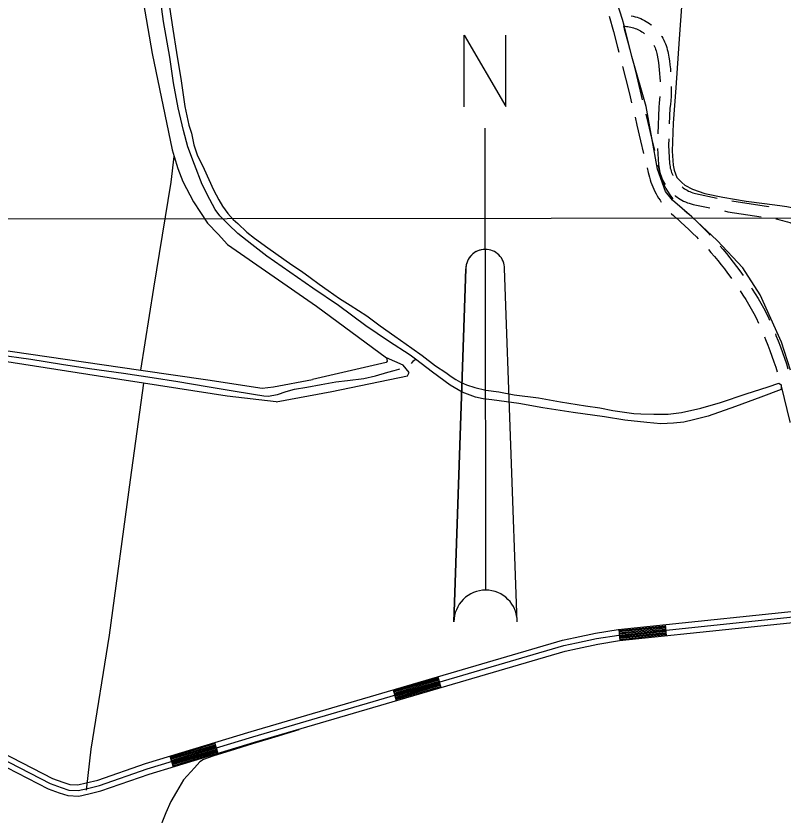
# Model space of a CAD drawing. Extents: x 3297735 to 3335592, y 670436 to 695807.
# Drawn here: x 3325207 to 3327267, y 689386 to 691531 of the extents above; entities that cross this region are included whole.
import ezdxf

# ---------------------------------------------------------------- set-up
doc = ezdxf.new("R2010")
doc.units = 0
for name, color, linetype in [('V-ANNO-SYMB', 7, 'Continuous'), ('V-DTCH-CNTR', 7, 'Continuous'), ('V-GRID-MAJR', 7, 'Continuous'), ('V-ROAD-CNTR', 7, 'Continuous'), ('V-SITE-OTLN', 7, 'Continuous'), ('V-TOPO-SHOR', 7, 'Continuous')]:
    doc.layers.add(name, color=color, linetype=linetype)

msp = doc.modelspace()

# ---------------------------------------------------------------- linework, layer by layer
at = {"layer": 'V-ANNO-SYMB'}
for p, q in [((3326467, 690904.7), (3326466.7, 691229.7)), ((3326467, 690904.7), (3326468, 689989.7)), ((3326467, 690904.7), (3326468, 689989.7)), ((3326383.1, 689904.7), (3326415.1, 690852.7)), ((3326415.1, 690852.7), (3326383.1, 689904.7)), ((3326553.1, 689904.8), (3326519.1, 690852.8))]:
    msp.add_line(p, q, dxfattribs=at)
msp.add_lwpolyline([(3326410.7, 691287.7), (3326410.5, 691479.7), (3326522.7, 691287.8), (3326522.5, 691479.8)], dxfattribs=at)
for centre, radius, start, end in [((3326467.1, 690852.7), 52, 90.055, 180.0583), ((3326467.1, 690852.7), 52, 90.0616, 180.0583), ((3326467.1, 690852.7), 52, 0.0583, 90.0616), ((3326468.1, 689904.7), 85, 90.0583, 180.0583), ((3326468.1, 689904.7), 85, 90.0583, 180.0583), ((3326468.1, 689904.7), 85, 0.0583, 90.0583), ((3326468.1, 689904.7), 85, 0.0583, 90.0583)]:
    msp.add_arc(centre, radius, start, end, dxfattribs=at)
at = {"layer": 'V-DTCH-CNTR'}
for points in [[(3324810.1, 691847.9), (3324928.5, 691833), (3325392.1, 691760.6), (3325499.7, 691740.6), (3325515.6, 691734.2), (3325521.9, 691726.1), (3325573.2, 691430.5), (3325626.3, 691171.8), (3325631.8, 691154), (3325641.8, 691121.7), (3325655.6, 691087.2), (3325684.2, 691031.9), (3325721.7, 690974.8), (3325750.3, 690945.5), (3325775.5, 690918.1), (3326014.2, 690751.7), (3326202.3, 690613.5), (3326203.9, 690604.7), (3326201.2, 690600.5), (3326003.4, 690555.6)], [(3325542.8, 690580.2), (3325577.2, 690800), (3325623.8, 691084.9), (3325631.8, 691154)], [(3325905.5, 690494.8), (3325773.8, 690510.3), (3325549.7, 690545.4), (3325486, 690555.3), (3325141.7, 690609), (3324831.9, 690660.1), (3324630.6, 690685.4), (3324422.1, 690719), (3323989.8, 690785.9), (3323599.5, 690847.1), (3323140.6, 690917.3), (3323115.3, 690921.3), (3323073, 690660.2), (3323064.2, 690592.1)], [(3324636.5, 690722.6), (3324787.1, 690693.6), (3325141.5, 690638.2), (3325542.8, 690580.2), (3325722.1, 690554.3), (3325867.9, 690531.8), (3325898.4, 690535.2), (3326003.4, 690555.6)], [(3325905.5, 690494.8), (3326055, 690522.9), (3326258.7, 690565.2), (3326263.2, 690574.2), (3326247.1, 690593.6), (3326202.3, 690613.5)], [(3325549.7, 690545.4), (3325513.5, 690285.9), (3325457.1, 689869.1)], [(3325457.1, 689869.1), (3325408.3, 689562.5), (3325395.6, 689452.6)]]:
    msp.add_lwpolyline(points, dxfattribs=at)
at = {"layer": 'V-GRID-MAJR'}
msp.add_lwpolyline([(3301853.1, 690965.8), (3302673.5, 690966.2), (3305673.7, 690968.2), (3310110.3, 690971.5), (3313525.5, 690974.4), (3317355.7, 690978.1), (3321058.1, 690982), (3323164.5, 690984.4), (3326643.7, 690988.7), (3330122.8, 690993.3), (3332835.9, 690997.1), (3333379.4, 690997.9)], dxfattribs=at)
at = {"layer": 'V-ROAD-CNTR'}
for p, q in [((3326949.8, 689897), (3326953, 689867.2)), ((3326825.5, 689884), (3326828.6, 689854.2)), ((3326339.7, 689757), (3326348.1, 689728.3)), ((3326219.7, 689721.9), (3326228.2, 689693.1)), ((3325740.1, 689580.3), (3325748.8, 689551.6)), ((3325620.4, 689544.1), (3325629.1, 689515.4))]:
    msp.add_line(p, q, dxfattribs=at)
for points in [[(3326800.2, 691530.9), (3326811.4, 691489.2), (3326822.4, 691447.5), (3326825.8, 691434.3)], [(3326859.1, 691531.8), (3326864.3, 691530.7), (3326869.5, 691529.4), (3326874.7, 691527.8), (3326879.8, 691526.1), (3326884.8, 691524.1), (3326889.7, 691521.9), (3326894.5, 691519.5), (3326899.1, 691516.8), (3326903.7, 691514), (3326908.2, 691511), (3326912.5, 691507.8), (3326913.6, 691506.9)], [(3326838.3, 691504.9), (3326840.4, 691496.9), (3326851.4, 691455.1), (3326854.8, 691442)], [(3326839.1, 691504.6), (3326841.9, 691504), (3326846.2, 691503.3), (3326849.7, 691502.9), (3326853.6, 691502.3), (3326857.6, 691501.4), (3326861.6, 691500.5), (3326865.4, 691499.3), (3326869.3, 691498), (3326873.1, 691496.4), (3326876.8, 691494.8), (3326880.4, 691493), (3326883.9, 691491), (3326887.4, 691488.8), (3326890.7, 691486.6), (3326894, 691484.1), (3326894.7, 691483.6)], [(3326940.2, 691477.3), (3326941.1, 691476), (3326943.8, 691471.4), (3326946.4, 691466.6), (3326948.7, 691461.8), (3326950.8, 691456.9), (3326952.7, 691451.8), (3326954.4, 691446.7), (3326955.8, 691441.6), (3326957.1, 691436.3), (3326958, 691431.3), (3326959.9, 691421), (3326961.5, 691410.5), (3326962.9, 691399.9), (3326964.1, 691389.4), (3326964.8, 691381.4)], [(3326919.7, 691452.8), (3326921.4, 691449.4), (3326923, 691445.6), (3326924.4, 691441.8), (3326925.7, 691438), (3326926.8, 691434.1), (3326927.7, 691430.1), (3326928.5, 691425.9), (3326930.3, 691416), (3326931.8, 691406.1), (3326933.2, 691396.3), (3326934.3, 691386.4), (3326935.2, 691376.5), (3326935.8, 691366.5), (3326936.3, 691356.6), (3326936.3, 691354.8)], [(3326835.7, 691395.5), (3326843.7, 691363.9), (3326854.1, 691322), (3326859.8, 691298.5)], [(3326864.7, 691403.3), (3326872.8, 691371.2), (3326883.2, 691329.2), (3326888.8, 691306.2)], [(3326966.5, 691341.5), (3326966.5, 691336.4), (3326966.3, 691325.8), (3326965.8, 691315.2), (3326965.1, 691304.6), (3326964.1, 691294), (3326963, 691284.1), (3326961.3, 691241.6)], [(3326935.7, 691314.8), (3326935.2, 691306.9), (3326934.3, 691297), (3326933.1, 691286.4), (3326930.2, 691215)], [(3326898.2, 691267.3), (3326903.5, 691245), (3326913.3, 691203), (3326921.2, 691170)], [(3326869.2, 691259.6), (3326874.3, 691238.2), (3326884.1, 691196.1), (3326892.2, 691162.3)], [(3326959.6, 691201.7), (3326958.9, 691184.6), (3326962.2, 691135), (3326962.6, 691130.9), (3326963.2, 691126.9), (3326964, 691122.9), (3326965, 691118.9), (3326966.1, 691115), (3326967.4, 691111.2), (3326968.9, 691107.4), (3326970.6, 691103.7), (3326970.9, 691103.2)], [(3326929.5, 691175.1), (3326932.3, 691132.4), (3326932.8, 691127), (3326933.6, 691121.7), (3326934.7, 691116.4), (3326936, 691111.1), (3326937.5, 691105.9), (3326939.3, 691100.8), (3326941.3, 691095.7), (3326943.5, 691090.8), (3326946, 691086), (3326948.6, 691081.2), (3326950.2, 691078.6)], [(3326901.6, 691123.4), (3326904.6, 691111.1), (3326906.1, 691104.8), (3326907.8, 691098.2), (3326909.8, 691091.7), (3326911.9, 691085.2), (3326914.3, 691078.8), (3326916.9, 691072.5), (3326919.6, 691066.3), (3326922.6, 691060.1), (3326925.7, 691054.1), (3326929.1, 691048.1), (3326932.6, 691042.3), (3326936.3, 691036.6), (3326939.7, 691031.8)], [(3326930.6, 691131.2), (3326933.8, 691118), (3326935.2, 691112), (3326936.7, 691106.4), (3326938.4, 691100.7), (3326940.2, 691095.2), (3326942.3, 691089.7), (3326944.5, 691084.2), (3326946.9, 691078.9), (3326949.4, 691073.6), (3326952.1, 691068.4), (3326955, 691063.3), (3326958, 691058.2), (3326961.2, 691053.3), (3326964.6, 691048.5), (3326968.1, 691043.8), (3326970.6, 691040.6)], [(3326995.6, 691072.1), (3326995.6, 691072.1), (3326998.9, 691069.7), (3327002.2, 691067.3), (3327005.7, 691065.2), (3327009.2, 691063.2), (3327012.8, 691061.3), (3327016.5, 691059.6), (3327020.3, 691058.1), (3327024.1, 691056.8), (3327028, 691055.6), (3327032, 691054.6), (3327090, 691042.4)], [(3326976.7, 691048.9), (3326976.9, 691048.7), (3326981.2, 691045.4), (3326985.7, 691042.3), (3326990.3, 691039.4), (3326995, 691036.7), (3326999.8, 691034.3), (3327004.7, 691032), (3327009.8, 691030), (3327014.9, 691028.3), (3327020.1, 691026.7), (3327025.3, 691025.4), (3327069.9, 691016)], [(3322217, 691040), (3322817.8, 690732.5), (3323543.2, 690375.5), (3324222.9, 690034.5), (3324659.2, 689817.3), (3325051.8, 689612.5), (3325196.4, 689540.4), (3325305.2, 689484), (3325333.2, 689474), (3325352.2, 689467.6), (3325373, 689466.4), (3325395.8, 689472), (3325426.7, 689479.6), (3325555.1, 689524.3), (3325838.8, 689610.1), (3326674.4, 689855.2), (3326708.8, 689862.5), (3326763.4, 689874.4), (3326823.7, 689883.9), (3327408.7, 689944.8)], [(3327129.2, 691034.5), (3327227.2, 691019.3), (3327228, 691019.2)], [(3326998.8, 691012.4), (3327001.5, 691010.1), (3327012.7, 691000.2), (3327023.6, 690990.2), (3327034.3, 690980.1), (3327044.9, 690969.8), (3327055.4, 690959.3), (3327065.6, 690948.7), (3327070.9, 690943.1)], [(3327109, 691007.7), (3327118, 691005.8), (3327207.7, 690991.9)], [(3326965.8, 691001.5), (3326967.1, 691000.2), (3326972.1, 690995.6), (3326977.3, 690991.2), (3326982.1, 690987.3), (3326992.6, 690977.9), (3327003.2, 690968.2), (3327013.6, 690958.4), (3327023.9, 690948.4), (3327034, 690938.3), (3327038.8, 690933.3)], [(3327247.3, 690986.4), (3327251.5, 690985.6), (3327258.2, 690984.2), (3327264.9, 690982.5), (3327271.6, 690980.7), (3327278.2, 690978.7), (3327284.8, 690976.5), (3327286.5, 690975.9), (3327291.2, 690974.2), (3327297.7, 690971.6), (3327304, 690968.9), (3327310.3, 690966), (3327316.4, 690962.9), (3327322.5, 690959.6), (3327328.5, 690956.2), (3327334.4, 690952.6), (3327339.4, 690949.3)], [(3327066.1, 690904), (3327072.9, 690896.3), (3327082.2, 690885.4), (3327091.4, 690874.4), (3327100.4, 690863.3), (3327109.3, 690852), (3327117.9, 690840.6), (3327126.4, 690829.1), (3327128.6, 690826)], [(3327097.7, 690913.5), (3327105.1, 690904.8), (3327114.6, 690893.5), (3327123.9, 690882), (3327133, 690870.4), (3327141.9, 690858.6), (3327150.7, 690846.7), (3327159.3, 690834.7)], [(3327151.3, 690793.1), (3327158.7, 690781.8), (3327166.3, 690769.7), (3327173.7, 690757.4), (3327181, 690745.1), (3327188.1, 690732.6), (3327194.8, 690720.4), (3327201.1, 690706.5)], [(3327181.6, 690801.6), (3327184, 690797.9), (3327191.8, 690785.4), (3327199.5, 690772.8), (3327207, 690760.1), (3327214.3, 690747.2), (3327221.6, 690733.9), (3327228.6, 690718.7), (3327230.4, 690714.4)], [(3322813.2, 690717.7), (3323536.6, 690362), (3324216.2, 690021.1), (3324652.4, 689804), (3325045, 689599.1), (3325189.6, 689527), (3325299.2, 689470.3), (3325328.3, 689459.8), (3325349.3, 689452.8), (3325374.4, 689451.3), (3325399.4, 689457.4), (3325431, 689465.2), (3325559.8, 689510.1), (3325843.1, 689595.8), (3326678.1, 689840.7), (3326711.9, 689847.8), (3326766.2, 689859.6), (3326825.6, 689869), (3327447.2, 689933.8)], [(3327216.9, 690669.8), (3327219.9, 690662.6), (3327225.7, 690647.8), (3327231.3, 690632.9), (3327236.7, 690618), (3327242, 690603), (3327247, 690587.9), (3327250.8, 690575.7)], [(3327246.1, 690677.6), (3327247.7, 690673.7), (3327253.7, 690658.6), (3327259.5, 690643.3), (3327265, 690628), (3327270.4, 690612.6), (3327275.5, 690597.2), (3327279.8, 690583.5)], [(3327261.3, 690537.2), (3327284.4, 690441.5), (3327284.8, 690440)], [(3324611.9, 689807.4), (3324645.6, 689790.6), (3325038.1, 689585.8), (3325182.8, 689513.7), (3325293.2, 689456.5), (3325323.4, 689445.6), (3325346.4, 689437.9), (3325375.8, 689436.2), (3325403, 689442.9), (3325435.2, 689450.8), (3325564.4, 689495.8), (3325847.4, 689581.4), (3326681.8, 689826.1), (3326715, 689833.1), (3326769, 689844.9), (3326827.6, 689854.1), (3327448.8, 689918.9), (3327590.6, 689934.3)], [(3326825.8, 689881.1), (3326950.2, 689894)], [(3326826.1, 689878.1), (3326950.5, 689891)], [(3326826.4, 689875.1), (3326950.8, 689888.1)], [(3326826.8, 689872.1), (3326951.1, 689885.1)], [(3326827.1, 689869.1), (3326951.4, 689882.1)], [(3326827.4, 689866.1), (3326951.7, 689879.1)], [(3326827.7, 689863.2), (3326952, 689876.1)], [(3326828, 689860.2), (3326952.3, 689873.1)], [(3326828.3, 689857.2), (3326952.6, 689870.2)], [(3326220.6, 689719), (3326340.5, 689754.2)], [(3326221.4, 689716.1), (3326341.4, 689751.3)], [(3326222.3, 689713.2), (3326342.2, 689748.4)], [(3326223.1, 689710.3), (3326343.1, 689745.5)], [(3326224, 689707.5), (3326343.9, 689742.6)], [(3326224.8, 689704.6), (3326344.8, 689739.8)], [(3326225.6, 689701.7), (3326345.6, 689736.9)], [(3326226.5, 689698.8), (3326346.4, 689734)], [(3326227.3, 689696), (3326347.3, 689731.1)], [(3325621.3, 689541.2), (3325740.9, 689577.4)], [(3325622.2, 689538.3), (3325741.8, 689574.5)], [(3325623, 689535.5), (3325742.7, 689571.7)], [(3325623.9, 689532.6), (3325743.6, 689568.8)], [(3325624.8, 689529.7), (3325744.4, 689565.9)], [(3325625.6, 689526.9), (3325745.3, 689563)], [(3325626.5, 689524), (3325746.2, 689560.2)], [(3325627.4, 689521.1), (3325747, 689557.3)], [(3325628.2, 689518.2), (3325747.9, 689554.4)]]:
    msp.add_lwpolyline(points, dxfattribs=at)
at = {"layer": 'V-SITE-OTLN'}
msp.add_lwpolyline([(3327287, 690580.3), (3327262.4, 690655.5), (3327205.2, 690782.4), (3327159, 690854.6), (3327089.4, 690928.8), (3327021.4, 690992.2), (3326969.4, 691036.6), (3326951.1, 691059.9), (3326929.8, 691120.4), (3326898.7, 691288.2), (3326860.4, 691422.5), (3326840.4, 691505.6), (3326835.4, 691521.6), (3326812.5, 691595.3)], dxfattribs=at)
at = {"layer": 'V-TOPO-SHOR'}
for points in [[(3327021.1, 691872.3), (3327009.6, 691754.2), (3326998.6, 691618.4), (3326987.8, 691469.7), (3326979, 691338.7), (3326971.7, 691243.7), (3326969.2, 691168.5), (3326971.5, 691130.9), (3326974.7, 691117), (3326981.8, 691097.7), (3326994.7, 691083.8), (3327003.3, 691077.4), (3327023.2, 691066.7), (3327057, 691055), (3327104.8, 691044.9), (3327167.6, 691033.8), (3327216.5, 691028), (3327257.8, 691022.7), (3327276.6, 691020.1), (3327290.6, 691016.9)], [(3325880.7, 690886.6), (3325840.7, 690917.7), (3325802.8, 690947.1), (3325777.5, 690971.6), (3325754.5, 690994.9), (3325742.4, 691012.1), (3325728, 691038.7), (3325706.7, 691079.2), (3325686.9, 691132.4), (3325668.2, 691179.5), (3325656.5, 691223.7), (3325642.7, 691285), (3325629.7, 691351.9), (3325619.9, 691420.9), (3325603.5, 691516.6), (3325594.4, 691583.2)], [(3325619.5, 691554.8), (3325628.1, 691495.8), (3325638.5, 691433), (3325651, 691356.8), (3325660.5, 691288.5), (3325671, 691238.5), (3325678.4, 691216.6), (3325685, 691185.1), (3325693.5, 691158.8)], [(3325693.5, 691158.8), (3325712, 691119.9), (3325737.4, 691064.7), (3325752.2, 691037.5), (3325761.9, 691020.2), (3325776.1, 691000.9), (3325790.2, 690985), (3325802.9, 690973.9), (3325827.2, 690951.1), (3325847.6, 690935), (3325883.6, 690908.7)], [(3325883.6, 690908.7), (3325947.8, 690863.1), (3325973.6, 690845.7), (3325996.7, 690828.8), (3326021.6, 690811.4), (3326045.6, 690794.5), (3326075.7, 690772.4), (3326104.5, 690755), (3326149.5, 690726), (3326185.3, 690699), (3326224.1, 690671.3), (3326269.9, 690639.1), (3326297.9, 690619.6), (3326333.7, 690592.3), (3326361.2, 690573.6), (3326375.6, 690563.2), (3326388.2, 690554.9), (3326400.9, 690547.6), (3326417, 690541.1), (3326438.8, 690533.7), (3326468.5, 690526.4), (3326503.8, 690521.7), (3326544.3, 690514.4), (3326610.5, 690505.8), (3326669.4, 690495.1), (3326736.5, 690484.4), (3326774.4, 690478.8), (3326809.7, 690472), (3326834.6, 690468.1), (3326866.4, 690464.3), (3326884.7, 690463.4), (3326919.5, 690461.8), (3326939.2, 690461.8), (3326958.3, 690461.9), (3326994, 690466.8), (3327046.3, 690477.8), (3327099, 690493.2), (3327167.3, 690516.9), (3327226.9, 690535.4), (3327255.7, 690545), (3327261.2, 690540.6), (3327261.8, 690528), (3327207, 690507.4), (3327139.1, 690482.8), (3327065.5, 690457), (3327026.3, 690446.8), (3327000.6, 690440.7), (3326972.8, 690437.5), (3326938.3, 690436.6), (3326901.3, 690439.5), (3326841.6, 690445.9), (3326787.6, 690454.9), (3326703, 690466.4), (3326621.9, 690479.3), (3326557, 690490.5), (3326485.1, 690500.3), (3326461.1, 690503.3), (3326440.6, 690507.6), (3326405.3, 690521), (3326373, 690540.1), (3326325.4, 690575.2), (3326280.2, 690609.4), (3326265.2, 690620.8), (3326207.6, 690657.7), (3326146.9, 690699.4), (3326072.7, 690753.6), (3326004.2, 690800.1), (3325880.7, 690886.6)], [(3324651.2, 690700.1), (3324745.5, 690685.8), (3324828.5, 690672.2), (3324920.5, 690658.5), (3325005.8, 690645.7), (3325088.1, 690632.5), (3325156.2, 690622), (3325246.8, 690609.7), (3325329.8, 690596.5), (3325404.8, 690584.5), (3325496, 690571.8), (3325573.1, 690560.2), (3325641.9, 690549.7), (3325720.4, 690536.1), (3325784.7, 690525.9), (3325844.9, 690515.9), (3325872.6, 690511), (3325884.6, 690510.3)], [(3326269.1, 690598.4), (3326274.3, 690605), (3326280.2, 690609.4)], [(3325884.6, 690510.3), (3325909.5, 690515.1), (3325932.5, 690522.6), (3325954.7, 690529.2), (3325987.8, 690535), (3326026.6, 690542), (3326065.8, 690548.7), (3326097.6, 690552.7), (3326140.7, 690558), (3326172, 690564.6), (3326205.6, 690574.7), (3326222.1, 690579.6), (3326234.7, 690582.7), (3326238.2, 690583.5)], [(3325966.2, 689614.8), (3325902, 689594.4), (3325842.4, 689576.8), (3325782, 689558.3), (3325736, 689544.2), (3325710.3, 689535), (3325700.9, 689528.3), (3325686.1, 689512.6), (3325657.2, 689480.3), (3325637.8, 689448.1), (3325623.1, 689422.1), (3325609.7, 689391.4), (3325588.7, 689339.9)]]:
    msp.add_lwpolyline(points, dxfattribs=at)

doc.saveas('drawing.dxf')
